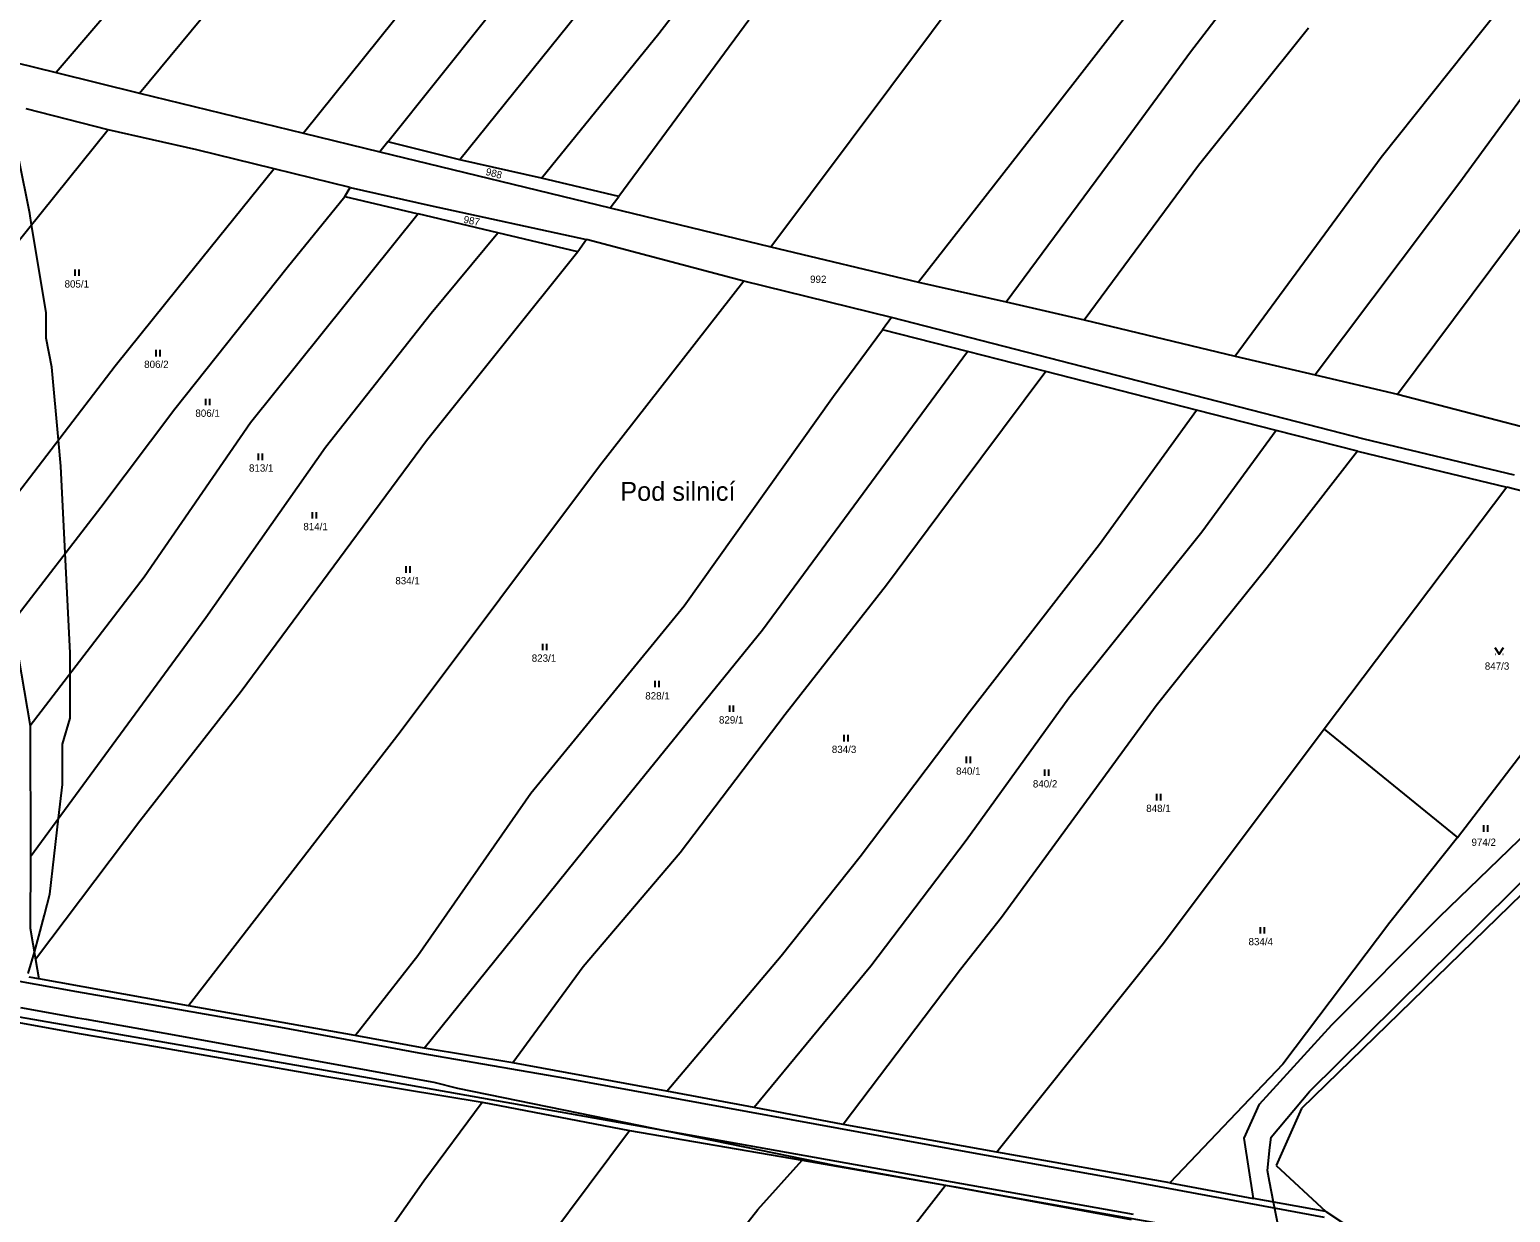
# Model space of a CAD drawing. Extents: x -749173 to -746119, y -1132678 to -1130338.
# Drawn here: x -747979.1 to -747634.7, y -1131870.4 to -1131595.4 of the extents above; entities that cross this region are included whole.
import ezdxf

# ---------------------------------------------------------------- set-up
doc = ezdxf.new("R2010")
doc.units = 0
for name, color, linetype in [('Vrstva 1', 7, 'Continuous'), ('Vrstva 15', 7, 'Continuous'), ('Vrstva 18', 7, 'Continuous'), ('Vrstva 25', 7, 'Continuous'), ('Vrstva 4', 7, 'Continuous'), ('Vrstva 52', 7, 'Continuous'), ('Vrstva 6', 7, 'Continuous')]:
    doc.layers.add(name, color=color, linetype=linetype)

msp = doc.modelspace()

# ---------------------------------------------------------------- linework, layer by layer
at = {"layer": 'Vrstva 1'}
for points in [[(-747991.94, -1131600.7), (-747972.95, -1131605.36)], [(-747972.95, -1131605.36), (-747953.56, -1131610.11)], [(-747953.56, -1131610.11), (-747915.42, -1131619.45)], [(-747960.82, -1131618.63), (-747979.87, -1131613.81)], [(-747940.21, -1131623.3), (-747960.82, -1131618.63)], [(-747915.42, -1131619.45), (-747897.61, -1131623.76)], [(-747922.23, -1131627.71), (-747940.21, -1131623.3)], [(-747895.76, -1131621.42), (-747897.61, -1131623.76)], [(-747879, -1131625.66), (-747895.76, -1131621.42)], [(-747897.61, -1131623.76), (-747844.03, -1131636.81)], [(-747860.06, -1131629.88), (-747879, -1131625.66)], [(-747904.5, -1131632.08), (-747922.23, -1131627.71)], [(-747842.01, -1131634.16), (-747860.06, -1131629.88)], [(-747905.78, -1131634.17), (-747904.5, -1131632.08)], [(-747904.5, -1131632.08), (-747885.89, -1131636.22)], [(-747905.78, -1131634.17), (-747888.69, -1131638.16)], [(-747885.89, -1131636.22), (-747849.57, -1131644.15)], [(-747844.03, -1131636.81), (-747842.01, -1131634.16)], [(-747844.03, -1131636.81), (-747806.67, -1131645.86)], [(-747870.2, -1131642.58), (-747888.69, -1131638.16)], [(-747851.54, -1131647.05), (-747870.2, -1131642.58)], [(-747849.57, -1131644.15), (-747851.54, -1131647.05)], [(-747812.97, -1131653.81), (-747849.57, -1131644.15)], [(-747806.67, -1131645.86), (-747772.35, -1131654.05)], [(-747778.64, -1131662.29), (-747812.97, -1131653.81)], [(-747772.35, -1131654.05), (-747751.97, -1131658.69)], [(-747751.97, -1131658.69), (-747733.77, -1131662.83)], [(-747778.64, -1131662.29), (-747780.7, -1131665.17)], [(-747668.66, -1131690.61), (-747778.64, -1131662.29)], [(-747733.77, -1131662.83), (-747698.69, -1131671.28)], [(-747760.9, -1131670.23), (-747780.7, -1131665.17)], [(-747742.7, -1131674.88), (-747760.9, -1131670.23)], [(-747698.69, -1131671.28), (-747680.04, -1131675.66)], [(-747707.67, -1131683.83), (-747742.7, -1131674.88)], [(-747680.04, -1131675.66), (-747660.92, -1131680.14)], [(-747660.92, -1131680.14), (-747626.3, -1131689.08)], [(-747689.12, -1131688.57), (-747707.67, -1131683.83)], [(-747670.2, -1131693.41), (-747689.12, -1131688.57)], [(-747633.7, -1131698.94), (-747668.66, -1131690.61)], [(-747670.2, -1131693.41), (-747635.51, -1131701.73)], [(-747635.51, -1131701.73), (-747677.94, -1131758.02)], [(-747625.03, -1131704.45), (-747635.51, -1131701.73)], [(-747646.92, -1131783.21), (-747603.39, -1131726.29)], [(-747983.1, -1131733.05), (-747978.95, -1131757.22)], [(-747978.95, -1131757.22), (-747978.88, -1131787.62)], [(-747677.94, -1131758.02), (-747646.92, -1131783.21)], [(-747651.15, -1131801.66), (-747623.35, -1131774.87)], [(-747620.58, -1131785.29), (-747683.25, -1131846.23)], [(-747646.92, -1131783.21), (-747662.7, -1131802.96)], [(-747978.88, -1131787.62), (-747978.93, -1131804.28)], [(-747676.19, -1131826.81), (-747651.15, -1131801.66)], [(-748097.72, -1131805.16), (-747967.09, -1131828.83)], [(-747978.93, -1131804.28), (-747977.7, -1131811.61)], [(-747662.7, -1131802.96), (-747687.62, -1131835.91)], [(-747977.7, -1131811.61), (-747976.94, -1131816.1)], [(-747976.94, -1131816.1), (-747979.23, -1131815.72)], [(-747942.15, -1131822.32), (-747976.94, -1131816.1)], [(-747903.37, -1131829.26), (-747942.15, -1131822.32)], [(-747693.02, -1131845.21), (-747676.19, -1131826.81)], [(-747967.09, -1131828.83), (-747949.78, -1131831.83)], [(-747887.28, -1131832.22), (-747903.37, -1131829.26)], [(-747949.78, -1131831.83), (-747910.86, -1131838.67)], [(-747866.68, -1131835.63), (-747887.28, -1131832.22)], [(-747830.85, -1131842.22), (-747866.68, -1131835.63)], [(-747687.62, -1131835.91), (-747713.84, -1131863.52)], [(-747910.86, -1131838.67), (-747873.81, -1131844.78)], [(-747810.55, -1131846.02), (-747830.85, -1131842.22)], [(-747887.43, -1131863.05), (-747873.81, -1131844.78)], [(-747873.81, -1131844.78), (-747839.53, -1131851.31)], [(-747789.85, -1131849.96), (-747810.55, -1131846.02)], [(-747696.56, -1131853.11), (-747693.02, -1131845.21)], [(-747683.25, -1131846.23), (-747689.11, -1131859.46)], [(-747754.13, -1131856.36), (-747789.85, -1131849.96)], [(-747867.67, -1131889.02), (-747839.53, -1131851.31)], [(-747839.53, -1131851.31), (-747799.37, -1131858.25)], [(-747694.42, -1131867.19), (-747696.56, -1131853.11)], [(-747713.84, -1131863.52), (-747754.13, -1131856.36)], [(-747809.7, -1131869.69), (-747799.37, -1131858.25)], [(-747799.37, -1131858.25), (-747766.02, -1131864.03)], [(-747689.11, -1131859.46), (-747677.59, -1131870.17)], [(-747900.51, -1131881.74), (-747887.43, -1131863.05)], [(-747802.54, -1131911.01), (-747766.02, -1131864.03)], [(-747766.02, -1131864.03), (-747722.87, -1131872.02)], [(-747713.84, -1131863.52), (-747694.42, -1131867.19)], [(-747677.59, -1131870.17), (-747694.42, -1131867.19)], [(-747844.01, -1131913.39), (-747809.7, -1131869.69)], [(-747677.59, -1131870.17), (-747657.84, -1131883.3)]]:
    msp.add_lwpolyline(points, dxfattribs=at)
at = {"layer": 'Vrstva 25'}
for p, q in [((-747968.55, -1131651.14), (-747968.55, -1131652.64)), ((-747967.55, -1131652.64), (-747967.55, -1131651.14)), ((-747949.7, -1131669.83), (-747949.7, -1131671.33)), ((-747948.7, -1131671.33), (-747948.7, -1131669.83)), ((-747938.16, -1131681.19), (-747938.16, -1131682.69)), ((-747937.16, -1131682.69), (-747937.16, -1131681.19)), ((-747925.94, -1131693.94), (-747925.94, -1131695.44)), ((-747924.94, -1131695.44), (-747924.94, -1131693.94)), ((-747913.37, -1131707.56), (-747913.37, -1131709.06)), ((-747912.37, -1131709.06), (-747912.37, -1131707.56)), ((-747891.59, -1131720.14), (-747891.59, -1131721.64)), ((-747890.59, -1131721.64), (-747890.59, -1131720.14)), ((-747859.8, -1131738.15), (-747859.8, -1131739.65)), ((-747858.8, -1131739.65), (-747858.8, -1131738.15)), ((-747638.23, -1131740.55), (-747638.13, -1131740.55)), ((-747636.43, -1131740.55), (-747636.33, -1131740.55)), ((-747833.67, -1131746.75), (-747833.67, -1131748.25)), ((-747832.67, -1131748.25), (-747832.67, -1131746.75)), ((-747816.33, -1131752.51), (-747816.33, -1131754.01)), ((-747815.33, -1131754.01), (-747815.33, -1131752.51)), ((-747789.69, -1131759.36), (-747789.69, -1131760.86)), ((-747788.69, -1131760.86), (-747788.69, -1131759.36)), ((-747761.22, -1131764.41), (-747761.22, -1131765.91)), ((-747760.22, -1131765.91), (-747760.22, -1131764.41)), ((-747742.99, -1131767.38), (-747742.99, -1131768.88)), ((-747741.99, -1131768.88), (-747741.99, -1131767.38)), ((-747716.99, -1131773.08), (-747716.99, -1131774.58)), ((-747715.99, -1131774.58), (-747715.99, -1131773.08)), ((-747640.91, -1131780.38), (-747640.91, -1131781.88)), ((-747639.91, -1131781.88), (-747639.91, -1131780.38)), ((-747692.83, -1131804.07), (-747692.83, -1131805.57)), ((-747691.83, -1131805.57), (-747691.83, -1131804.07))]:
    msp.add_line(p, q, dxfattribs=at)
msp.add_lwpolyline([(-747638.28, -1131739.05), (-747637.28, -1131740.55), (-747636.28, -1131739.05)], dxfattribs=at)
at = {"layer": 'Vrstva 4'}
for points in [[(-747968.12, -1131819.08), (-748021.1, -1131809.53)], [(-747920.63, -1131827.42), (-747968.12, -1131819.08)], [(-747900, -1131839.19), (-748005.56, -1131820.8)], [(-747888.5, -1131833.36), (-747920.63, -1131827.42)], [(-747854.33, -1131839.25), (-747888.5, -1131833.36)], [(-747838.66, -1131850.12), (-747900, -1131839.19)], [(-747759.54, -1131856.62), (-747854.33, -1131839.25)], [(-747722.34, -1131870.9), (-747838.66, -1131850.12)], [(-747726.28, -1131862.56), (-747759.54, -1131856.62)], [(-747677.87, -1131871.59), (-747726.28, -1131862.56)]]:
    msp.add_lwpolyline(points, dxfattribs=at)
at = {"layer": 'Vrstva 52'}
for points in [[(-747979.4, -1131814.85), (-747977.99, -1131809.87), (-747976.94, -1131806.12), (-747975.64, -1131801.18), (-747974.37, -1131796.37), (-747972.34, -1131778.71), (-747971.44, -1131770.87), (-747971.44, -1131761.5), (-747969.69, -1131755.5), (-747969.69, -1131745.13), (-747969.69, -1131740.25), (-747970.82, -1131717.1), (-747971.81, -1131696.87), (-747972.37, -1131690.81), (-747973.94, -1131673.87), (-747975.25, -1131667.12), (-747975.25, -1131661.12), (-747978.63, -1131640.74), (-747979.06, -1131638.12), (-747981.62, -1131625.37)], [(-747981.19, -1131822.75), (-747967.99, -1131825.11), (-747965.94, -1131825.48), (-747945.5, -1131829.12), (-747888.94, -1131839.37), (-747885.06, -1131840.12), (-747879.56, -1131841.5), (-747791.94, -1131859.37), (-747767.72, -1131863.73), (-747766.03, -1131864.04), (-747763.74, -1131864.45), (-747752.37, -1131866.5), (-747687.75, -1131878), (-747689.72, -1131868.02), (-747690.68, -1131863.17), (-747691.19, -1131860.62), (-747690.58, -1131855.27), (-747690.31, -1131852.87), (-747681.37, -1131842.25), (-747607.37, -1131769.12)]]:
    msp.add_lwpolyline(points, dxfattribs=at)
at = {"layer": 'Vrstva 6'}
for points in [[(-747873.23, -1131566.86), (-747915.42, -1131619.45)], [(-747708.15, -1131571.7), (-747742.69, -1131616.2)], [(-747895.76, -1131621.42), (-747861.58, -1131578.6)], [(-747832.75, -1131596.26), (-747816.97, -1131575.83)], [(-747709.1, -1131600.51), (-747691.54, -1131577.63)], [(-747952.16, -1131580.99), (-747972.95, -1131605.36)], [(-747629.09, -1131580.38), (-747664.74, -1131625.11)], [(-747806.67, -1131645.86), (-747760.08, -1131583.56)], [(-747953.56, -1131610.11), (-747936.63, -1131589.74)], [(-747851.66, -1131591.69), (-747879, -1131625.66)], [(-747811.79, -1131593.14), (-747842.01, -1131634.16)], [(-747707.2, -1131626.86), (-747681.61, -1131594.97)], [(-747620.64, -1131595.74), (-747646.64, -1131631.19)], [(-747860.06, -1131629.88), (-747832.75, -1131596.26)], [(-747725.51, -1131622.95), (-747709.1, -1131600.51)], [(-747742.69, -1131616.2), (-747772.35, -1131654.05)], [(-747960.82, -1131618.63), (-747988.89, -1131653.48)], [(-747751.97, -1131658.69), (-747725.51, -1131622.95)], [(-747733.77, -1131662.83), (-747707.2, -1131626.86)], [(-747664.74, -1131625.11), (-747698.69, -1131671.28)], [(-747922.23, -1131627.71), (-747944.54, -1131655.36)], [(-747646.64, -1131631.19), (-747680.04, -1131675.66)], [(-747660.92, -1131680.14), (-747626.14, -1131633.64)], [(-747919.16, -1131650.68), (-747905.78, -1131634.17)], [(-747888.69, -1131638.16), (-747927.72, -1131686.79)], [(-747885.72, -1131661.28), (-747870.2, -1131642.58)], [(-747851.54, -1131647.05), (-747886.75, -1131691)], [(-747945.32, -1131683.53), (-747919.16, -1131650.68)], [(-747812.97, -1131653.81), (-747846.5, -1131696.85)], [(-747944.54, -1131655.36), (-747959.17, -1131673.6)], [(-747910.26, -1131692.47), (-747885.72, -1131661.28)], [(-747792.11, -1131680.57), (-747780.7, -1131665.17)], [(-747808.6, -1131734.95), (-747760.9, -1131670.23)], [(-747959.17, -1131673.6), (-747987.02, -1131709.9)], [(-747742.7, -1131674.88), (-747762.85, -1131701.8)], [(-747826.86, -1131729.35), (-747792.11, -1131680.57)], [(-747962.56, -1131706.37), (-747945.32, -1131683.53)], [(-747730.2, -1131715.03), (-747707.67, -1131683.83)], [(-747927.72, -1131686.79), (-747952.48, -1131722.66)], [(-747689.12, -1131688.57), (-747706.45, -1131712.24)], [(-747938.07, -1131732.03), (-747910.26, -1131692.47)], [(-747886.75, -1131691), (-747929.89, -1131749.26)], [(-747670.2, -1131693.41), (-747691.22, -1131720.44)], [(-747846.5, -1131696.85), (-747892.87, -1131758.69)], [(-747762.85, -1131701.8), (-747779.79, -1131724.51)], [(-747983.1, -1131733.05), (-747962.56, -1131706.37)], [(-747706.45, -1131712.24), (-747737.35, -1131750.84)], [(-747760.5, -1131753.99), (-747730.2, -1131715.03)], [(-747952.48, -1131722.66), (-747978.95, -1131757.22)], [(-747691.22, -1131720.44), (-747709.42, -1131743.06)], [(-747779.79, -1131724.51), (-747803.37, -1131754.64)], [(-747862.52, -1131772.88), (-747826.86, -1131729.35)], [(-747978.88, -1131787.62), (-747938.07, -1131732.03)], [(-747847.98, -1131783.42), (-747808.6, -1131734.95)], [(-747709.42, -1131743.06), (-747717.05, -1131752.58)], [(-747929.89, -1131749.26), (-747953.46, -1131779.39)], [(-747737.35, -1131750.84), (-747761.28, -1131783.94)], [(-747785.9, -1131787.61), (-747760.5, -1131753.99)], [(-747717.05, -1131752.58), (-747753.06, -1131801.84)], [(-747803.37, -1131754.64), (-747827.73, -1131786.74)], [(-747892.87, -1131758.69), (-747942.15, -1131822.32)], [(-747677.94, -1131758.02), (-747715.35, -1131807.86)], [(-747888.76, -1131810.66), (-747862.52, -1131772.88)], [(-747953.46, -1131779.39), (-747977.7, -1131811.61)], [(-747887.28, -1131832.22), (-747847.98, -1131783.42)], [(-747761.28, -1131783.94), (-747783.45, -1131813.11)], [(-747827.73, -1131786.74), (-747850.34, -1131813.29)], [(-747804.24, -1131810.75), (-747785.9, -1131787.61)], [(-747753.06, -1131801.84), (-747762.58, -1131813.89)], [(-747715.35, -1131807.86), (-747754.13, -1131856.36)], [(-747903.37, -1131829.26), (-747888.76, -1131810.66)], [(-747830.85, -1131842.22), (-747804.24, -1131810.75)], [(-747850.34, -1131813.29), (-747866.68, -1131835.63)], [(-747783.45, -1131813.11), (-747810.55, -1131846.02)], [(-747762.58, -1131813.89), (-747789.85, -1131849.96)]]:
    msp.add_lwpolyline(points, dxfattribs=at)

# ---------------------------------------------------------------- texts
at = {"layer": 'Vrstva 15'}
msp.add_text('Pod silnicí', height=4.4, dxfattribs=at).set_placement((-747841.71, -1131704.92))
at = {"layer": 'Vrstva 18'}
for s, rotation, p in [('988', 345.2135, (-747873.13, -1131629.11)), ('987', 348.751, (-747878.27, -1131640.26))]:
    msp.add_text(s, height=1.7, rotation=rotation, dxfattribs=at).set_placement(p)
for s, p in [('805/1', (-747970.96, -1131655.34)), ('992', (-747797.54, -1131654.25)), ('806/2', (-747952.44, -1131674.03)), ('806/1', (-747940.53, -1131685.39)), ('813/1', (-747928.06, -1131698.14)), ('814/1', (-747915.41, -1131711.76)), ('834/1', (-747894.02, -1131724.34)), ('823/1', (-747862.29, -1131742.35)), ('847/3', (-747640.6, -1131744.2)), ('828/1', (-747835.89, -1131751.12)), ('829/1', (-747818.74, -1131756.71)), ('834/3', (-747792.49, -1131763.56)), ('840/1', (-747763.59, -1131768.61)), ('840/2', (-747745.73, -1131771.58)), ('848/1', (-747719.36, -1131777.28)), ('974/2', (-747643.7, -1131785.16)), ('834/4', (-747695.56, -1131808.27))]:
    msp.add_text(s, height=1.7, dxfattribs=at).set_placement(p)

doc.saveas('drawing.dxf')
